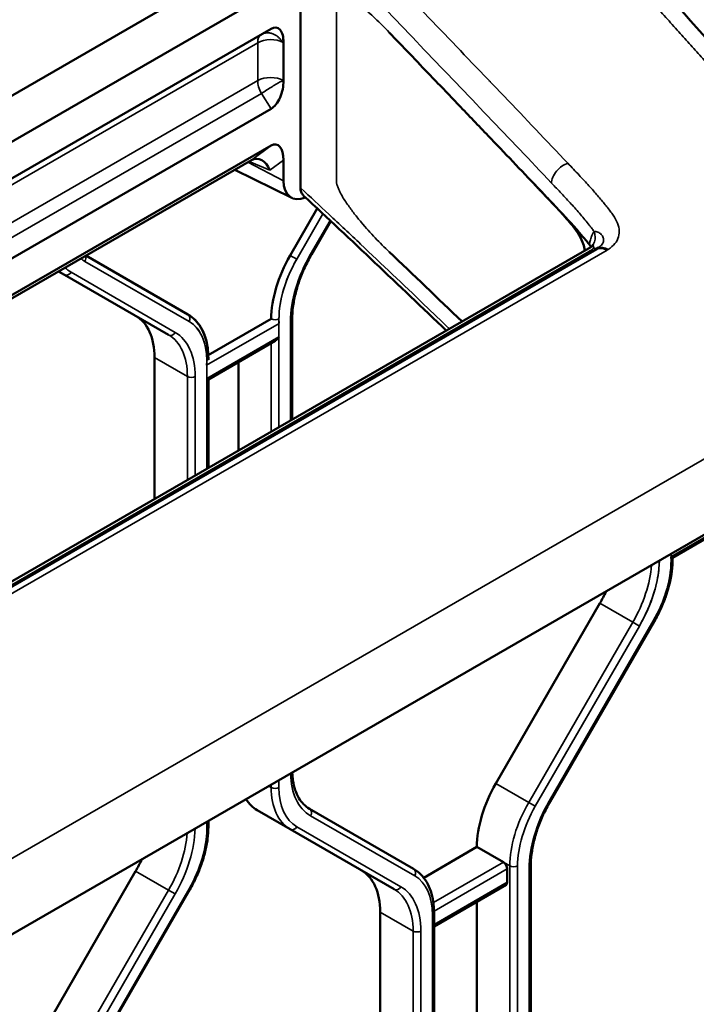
# Model space of a CAD drawing. Header units: millimetres. Extents: x 0 to 14369, y -869 to 2970.
# Tile 707 of 787: x 3753 to 3790, y 1671 to 1725. Entities that reach past the tile are written whole.
import ezdxf

# ---------------------------------------------------------------- set-up
doc = ezdxf.new("R2010")
doc.units = ezdxf.units.MM
doc.header["$LTSCALE"] = 10
doc.layers.add('Sichtbar (ISO)', color=7, linetype='Continuous', lineweight=50)
doc.layers.add('Sichtbar schmal (ISO)', color=7, linetype='Continuous', lineweight=35)

msp = doc.modelspace()

# ---------------------------------------------------------------- linework, layer by layer
at = {"layer": 'Sichtbar (ISO)'}
for p, q in [((3768.458, 1730.64), (3768.458, 1715.902)), ((3765.764, 1728.503), (3742.273, 1714.94)), ((3742.16, 1712.344), (3766.852, 1726.6)), ((3731.735, 1704.312), (3766.85, 1724.585)), ((3767.531, 1723.824), (3767.513, 1723.835)), ((3767.531, 1721.744), (3767.531, 1723.824)), ((3766.85, 1720.196), (3731.735, 1699.923)), ((3766.852, 1718.184), (3742.16, 1703.928)), ((3765.772, 1717.381), (3742.273, 1703.813)), ((3765.775, 1717.38), (3765.774, 1717.381)), ((3765.984, 1717.538), (3765.984, 1717.538)), ((3767.532, 1716.253), (3767.532, 1717.38)), ((3767.984, 1715.317), (3764.868, 1716.859)), ((3769.385, 1714.735), (3767.896, 1712.156)), ((3769.067, 1712.197), (3770.13, 1714.039)), ((3769.067, 1712.197), (3770.13, 1714.039)), ((3784.386, 1712.612), (3713.072, 1671.439)), ((3714.002, 1671.68), (3784.718, 1712.508)), ((3784.391, 1712.384), (3784.391, 1712.384)), ((3784.705, 1712.501), (3784.726, 1712.515)), ((3762.29, 1708.919), (3756.703, 1712.144)), ((3762.29, 1708.919), (3756.703, 1712.144)), ((3755.203, 1711.278), (3755.522, 1711.094)), ((3755.522, 1711.094), (3755.203, 1711.278)), ((3755.522, 1711.094), (3761.229, 1707.799)), ((3761.229, 1707.799), (3755.522, 1711.094)), ((3766.861, 1708.671), (3763.41, 1706.679)), ((3768.009, 1703.157), (3768.009, 1708.654)), ((3768.009, 1703.157), (3768.009, 1708.654)), ((3763.413, 1705.354), (3767.073, 1707.467)), ((3760.461, 1706.551), (3760.461, 1698.799)), ((3760.461, 1698.799), (3760.461, 1706.551)), ((3763.413, 1706.436), (3763.413, 1706.507)), ((3765.057, 1706.304), (3765.057, 1701.452)), ((3765.057, 1701.452), (3765.057, 1706.304)), ((3763.325, 1705.405), (3763.413, 1705.354)), ((3763.413, 1700.503), (3763.413, 1705.354)), ((3763.413, 1700.503), (3763.413, 1705.354)), ((3711.095, 1650.926), (3798.693, 1701.5)), ((3788.869, 1695.573), (3792.529, 1697.686)), ((3788.869, 1695.502), (3788.869, 1695.573)), ((3779.174, 1683.19), (3784.882, 1693.075)), ((3784.882, 1693.075), (3779.174, 1683.19)), ((3782.148, 1682.191), (3787.855, 1692.076)), ((3782.148, 1682.191), (3787.855, 1692.076)), ((3766.093, 1681.721), (3767.896, 1680.679)), ((3767.896, 1680.679), (3766.093, 1681.721)), ((3774.664, 1678.504), (3768.957, 1681.799)), ((3768.957, 1681.799), (3774.664, 1678.504)), ((3763.413, 1680.805), (3763.413, 1681.131)), ((3763.413, 1680.805), (3763.413, 1681.131)), ((3767.896, 1680.679), (3773.603, 1677.384)), ((3773.603, 1677.384), (3767.896, 1680.679)), ((3775.219, 1678.02), (3778.139, 1679.706)), ((3778.139, 1679.706), (3775.219, 1678.02)), ((3778.139, 1679.706), (3779.589, 1678.869)), ((3779.589, 1678.869), (3778.139, 1679.706)), ((3753.719, 1668.493), (3759.426, 1678.378)), ((3759.426, 1678.378), (3753.719, 1668.493)), ((3779.801, 1677.767), (3779.801, 1678.501)), ((3779.801, 1678.501), (3779.801, 1677.767)), ((3781.091, 1653.959), (3781.091, 1678.647)), ((3781.091, 1653.959), (3781.091, 1678.647)), ((3775.787, 1675.348), (3779.739, 1677.629)), ((3775.787, 1675.348), (3779.739, 1677.629)), ((3756.692, 1667.494), (3762.399, 1677.379)), ((3756.692, 1667.494), (3762.399, 1677.379)), ((3778.139, 1655.228), (3778.139, 1676.706)), ((3778.139, 1676.706), (3778.139, 1655.228)), ((3772.836, 1651.449), (3772.836, 1676.137)), ((3772.836, 1676.137), (3772.836, 1651.449)), ((3775.787, 1651.543), (3775.787, 1676.093)), ((3775.787, 1651.543), (3775.787, 1676.093))]:
    msp.add_line(p, q, dxfattribs=at)
for centre, major_axis, ratio, start_param, end_param in [((3766.824, 1723.415), (0.349, 1.227), 0.502411, 5.190141, 6.761005), ((3772.836, 1725.846), (1.375, 2.381), 0.57735, 4.300516, 4.300535), ((3766.824, 1721.336), (-0.302, -1.2), 0.533749, 0.47782, 2.048651), ((3777.785, 1722.172), (1, 1.732), 0.57735, 4.775482, 4.77595), ((3766.824, 1716.922), (-0.32, -1.318), 0.479514, 2.039178, 3.570434), ((3766.117, 1716.395), (0.127, -1.06), 0.708222, 1.90087, 3.443845), ((3768.947, 1717.069), (-1, -1.732), 0.57735, 5.497787, 6.922911), ((3770.396, 1710.712), (-2.5, -4.33), 0.57735, 4.712389, 5.497787), ((3756.926, 1704.51), (2.5, 4.33), 0.57735, 5.497787, 6.283185), ((3756.926, 1704.51), (2.5, 4.33), 0.57735, 5.497787, 6.283185), ((3767.073, 1707.814), (-0.212, -0.367), 0.57735, 0.785398, 1.570796), ((3782.382, 1694.519), (2.5, 4.33), 0.57735, 4.712389, 4.858464), ((3782.382, 1694.519), (-2.5, -4.33), 0.57735, 1.570796, 1.716871), ((3781.674, 1681.747), (2.5, 4.33), 0.57735, 1.570796, 2.356194), ((3781.674, 1681.747), (-2.5, -4.33), 0.57735, 4.712389, 5.497787), ((3768.593, 1686.051), (-2.5, -4.33), 0.57735, 5.989786, 6.283185), ((3768.593, 1686.051), (-2.5, -4.33), 0.57735, 5.989786, 6.283185), ((3756.926, 1679.822), (2.5, 4.33), 0.57735, 4.712389, 4.858464), ((3756.926, 1679.822), (-2.5, -4.33), 0.57735, 1.570796, 1.716871), ((3779.589, 1678.624), (0.15, -0.26), 0.57735, 0.785398, 2.356195), ((3779.589, 1678.624), (-0.15, 0.26), 0.57735, 3.926991, 5.497787), ((3769.3, 1674.095), (2.5, 4.33), 0.57735, 5.497787, 6.283185), ((3769.3, 1674.095), (2.5, 4.33), 0.57735, 5.497787, 6.283185), ((3779.589, 1677.889), (0.15, -0.26), 0.57735, 0, 0.785398), ((3779.589, 1677.889), (0.15, -0.26), 0.57735, 0, 0.785398)]:
    msp.add_ellipse(centre, major_axis=major_axis, ratio=ratio, start_param=start_param, end_param=end_param, dxfattribs=at)
for points, knots in [([(3779.301, 1736.83), (3782.821, 1732.83), (3786.333, 1728.954), (3791.612, 1723.082), (3793.367, 1721.115), (3795.565, 1718.613), (3796.008, 1718.108), (3796.786, 1717.215), (3797.124, 1716.824), (3797.984, 1715.773), (3798.523, 1715.072), (3799.101, 1714.049), (3799.194, 1713.873), (3799.368, 1713.513), (3799.45, 1713.327), (3799.533, 1713.114), (3799.543, 1713.089), (3799.7, 1712.672), (3799.812, 1712.254), (3800.076, 1711.033), (3800.168, 1710.232), (3800.301, 1708.666), (3800.336, 1707.886), (3800.338, 1707.132)], [0, 0, 0, 0, 2.215011, 2.215011, 3.317394, 3.317394, 3.59599, 3.59599, 3.805034, 3.805034, 4.121298, 4.121298, 4.183923, 4.183923, 4.245427, 4.245427, 4.25324, 4.25324, 4.380044, 4.380044, 4.6342, 4.6342, 4.902628, 4.902628, 4.902628, 4.902628]), ([(3773.328, 1724.393), (3774.081, 1723.604), (3774.834, 1722.816), (3775.587, 1722.03), (3776.142, 1721.45), (3776.698, 1720.871), (3777.253, 1720.292), (3777.79, 1719.73), (3778.328, 1719.169), (3778.865, 1718.607), (3778.883, 1718.588), (3778.901, 1718.57), (3778.918, 1718.551), (3779.824, 1717.604), (3780.729, 1716.653), (3781.633, 1715.698), (3781.839, 1715.481), (3782.044, 1715.264), (3782.249, 1715.047), (3782.275, 1715.02), (3782.3, 1714.993), (3782.325, 1714.966), (3782.453, 1714.831), (3782.581, 1714.695), (3782.709, 1714.56), (3782.812, 1714.45), (3782.915, 1714.341), (3783.017, 1714.233), (3783.067, 1714.179), (3783.117, 1714.125), (3783.167, 1714.071), (3783.319, 1713.907), (3783.467, 1713.742), (3783.613, 1713.577), (3783.635, 1713.551), (3783.657, 1713.526), (3783.68, 1713.5), (3783.802, 1713.359), (3783.923, 1713.218), (3784.041, 1713.076), (3784.111, 1712.992), (3784.18, 1712.908), (3784.247, 1712.823), (3784.265, 1712.801), (3784.283, 1712.779), (3784.301, 1712.756)], [0, 0, 0, 0, 0.2040159, 0.2040159, 0.2040159, 0.3544197, 0.3544197, 0.3544197, 0.5, 0.5, 0.5, 0.5048072, 0.5048072, 0.5048072, 0.75, 0.75, 0.75, 0.8056173, 0.8056173, 0.8056173, 0.8125, 0.8125, 0.8125, 0.8470975, 0.8470975, 0.8470975, 0.875, 0.875, 0.875, 0.8888421, 0.8888421, 0.8888421, 0.9309974, 0.9309974, 0.9309974, 0.9375, 0.9375, 0.9375, 0.9732064, 0.9732064, 0.9732064, 0.994403, 0.994403, 0.994403, 0.9999984, 0.9999984, 0.9999984, 0.9999984]), ([(3784.044, 1712.414), (3784.042, 1712.45), (3784.038, 1712.486), (3784.014, 1712.641), (3783.979, 1712.762), (3783.863, 1713.055), (3783.768, 1713.227), (3783.482, 1713.668), (3783.273, 1713.922), (3782.541, 1714.757), (3781.988, 1715.324), (3781.522, 1715.814), (3781.447, 1715.892), (3781.347, 1715.995), (3781.313, 1716.029), (3781.296, 1716.046), (3781.294, 1716.049), (3781.294, 1716.049)], [0.2357382, 0.2357382, 0.2357382, 0.2357382, 0.2494569, 0.2494569, 0.2935518, 0.2935518, 0.360199, 0.360199, 0.4758175, 0.4758175, 0.7561428, 0.7561428, 0.8154337, 0.8154337, 0.8601536, 0.8601536, 0.8735874, 0.8735874, 0.8735874, 0.8735874]), ([(3768.623, 1715.446), (3768.581, 1715.488), (3768.547, 1715.539), (3768.491, 1715.66), (3768.472, 1715.733), (3768.46, 1715.84), (3768.458, 1715.871), (3768.458, 1715.902)], [0.00302349, 0.00302349, 0.00302349, 0.00302349, 0.02604063, 0.02604063, 0.05336233, 0.05336233, 0.06406162, 0.06406162, 0.06406162, 0.06406162]), ([(3769.067, 1712.197), (3768.932, 1711.965), (3768.809, 1711.726), (3768.586, 1711.243), (3768.486, 1710.999), (3768.315, 1710.51), (3768.242, 1710.266), (3768.126, 1709.786), (3768.082, 1709.549), (3768.024, 1709.09), (3768.009, 1708.867), (3768.009, 1708.654)], [2.3561945, 2.3561945, 2.3561945, 2.3561945, 2.5132741, 2.5132741, 2.6703538, 2.6703538, 2.8274334, 2.8274334, 2.984513, 2.984513, 3.1415927, 3.1415927, 3.1415927, 3.1415927]), ([(3769.067, 1712.197), (3768.932, 1711.965), (3768.809, 1711.726), (3768.586, 1711.243), (3768.486, 1710.999), (3768.315, 1710.51), (3768.242, 1710.266), (3768.126, 1709.786), (3768.082, 1709.549), (3768.024, 1709.09), (3768.009, 1708.867), (3768.009, 1708.654)], [2.3561945, 2.3561945, 2.3561945, 2.3561945, 2.5132741, 2.5132741, 2.6703538, 2.6703538, 2.8274334, 2.8274334, 2.984513, 2.984513, 3.1415927, 3.1415927, 3.1415927, 3.1415927]), ([(3784.54, 1712.405), (3784.512, 1712.396), (3784.442, 1712.383), (3784.361, 1712.382), (3784.32, 1712.391)], [0.4171514, 0.4171514, 0.4171514, 0.4171514, 0.6666667, 1, 1, 1, 1]), ([(3785.238, 1712.47), (3785.168, 1712.51), (3785.021, 1712.561), (3784.845, 1712.563), (3784.753, 1712.528), (3784.718, 1712.508)], [0, 0, 0, 0, 0.3333333, 0.6666667, 0.8900918, 0.8900918, 0.8900918, 0.8900918]), ([(3762.29, 1708.919), (3762.436, 1708.834), (3762.571, 1708.729), (3762.812, 1708.485), (3762.918, 1708.346), (3763.099, 1708.04), (3763.175, 1707.873), (3763.295, 1707.516), (3763.339, 1707.327), (3763.398, 1706.93), (3763.413, 1706.722), (3763.413, 1706.507)], [5.4977871, 5.4977871, 5.4977871, 5.4977871, 5.6548668, 5.6548668, 5.8119464, 5.8119464, 5.969026, 5.969026, 6.1261057, 6.1261057, 6.2831853, 6.2831853, 6.2831853, 6.2831853]), ([(3762.29, 1708.919), (3762.44, 1708.832), (3762.577, 1708.724), (3762.823, 1708.473), (3762.93, 1708.33), (3763.113, 1708.014), (3763.188, 1707.841), (3763.306, 1707.473), (3763.349, 1707.277), (3763.401, 1706.891), (3763.413, 1706.702), (3763.413, 1706.507)], [5.4977871, 5.4977871, 5.4977871, 5.4977871, 5.6585239, 5.6585239, 5.8192606, 5.8192606, 5.9799973, 5.9799973, 6.1407341, 6.1407341, 6.2831853, 6.2831853, 6.2831853, 6.2831853]), ([(3788.869, 1695.502), (3788.869, 1695.287), (3788.854, 1695.066), (3788.797, 1694.614), (3788.754, 1694.384), (3788.641, 1693.919), (3788.572, 1693.684), (3788.407, 1693.217), (3788.313, 1692.984), (3788.1, 1692.524), (3787.983, 1692.297), (3787.855, 1692.076)], [0, 0, 0, 0, 0.1570796, 0.1570796, 0.3141593, 0.3141593, 0.4712389, 0.4712389, 0.6283185, 0.6283185, 0.7853982, 0.7853982, 0.7853982, 0.7853982]), ([(3788.869, 1695.502), (3788.869, 1695.306), (3788.857, 1695.105), (3788.806, 1694.67), (3788.764, 1694.435), (3788.653, 1693.961), (3788.583, 1693.721), (3788.418, 1693.243), (3788.322, 1693.004), (3788.106, 1692.534), (3787.986, 1692.302), (3787.855, 1692.076)], [6.2831853, 6.2831853, 6.2831853, 6.2831853, 6.4262655, 6.4262655, 6.586845, 6.586845, 6.7474245, 6.7474245, 6.908004, 6.908004, 7.0685835, 7.0685835, 7.0685835, 7.0685835]), ([(3768.013, 1683.787), (3768.018, 1683.639), (3768.032, 1683.496), (3768.08, 1683.169), (3768.122, 1682.992), (3768.231, 1682.668), (3768.298, 1682.52), (3768.453, 1682.259), (3768.541, 1682.144), (3768.735, 1681.948), (3768.842, 1681.866), (3768.957, 1681.799)], [3.1860935, 3.1860935, 3.1860935, 3.1860935, 3.2986723, 3.2986723, 3.4557519, 3.4557519, 3.6128316, 3.6128316, 3.7699112, 3.7699112, 3.9269908, 3.9269908, 3.9269908, 3.9269908]), ([(3768.013, 1683.787), (3768.018, 1683.639), (3768.032, 1683.496), (3768.08, 1683.169), (3768.122, 1682.992), (3768.231, 1682.668), (3768.298, 1682.52), (3768.453, 1682.259), (3768.541, 1682.144), (3768.735, 1681.948), (3768.842, 1681.866), (3768.957, 1681.799)], [3.1860935, 3.1860935, 3.1860935, 3.1860935, 3.2986723, 3.2986723, 3.4557519, 3.4557519, 3.6128316, 3.6128316, 3.7699112, 3.7699112, 3.9269908, 3.9269908, 3.9269908, 3.9269908]), ([(3782.148, 1682.191), (3782.014, 1681.959), (3781.89, 1681.72), (3781.667, 1681.237), (3781.568, 1680.992), (3781.396, 1680.504), (3781.324, 1680.26), (3781.207, 1679.78), (3781.164, 1679.543), (3781.105, 1679.083), (3781.091, 1678.86), (3781.091, 1678.647)], [2.3561945, 2.3561945, 2.3561945, 2.3561945, 2.5132741, 2.5132741, 2.6703538, 2.6703538, 2.8274334, 2.8274334, 2.984513, 2.984513, 3.1415927, 3.1415927, 3.1415927, 3.1415927]), ([(3782.148, 1682.191), (3782.014, 1681.959), (3781.89, 1681.72), (3781.667, 1681.237), (3781.568, 1680.992), (3781.396, 1680.504), (3781.324, 1680.26), (3781.207, 1679.78), (3781.164, 1679.543), (3781.105, 1679.083), (3781.091, 1678.86), (3781.091, 1678.647)], [2.3561945, 2.3561945, 2.3561945, 2.3561945, 2.5132741, 2.5132741, 2.6703538, 2.6703538, 2.8274334, 2.8274334, 2.984513, 2.984513, 3.1415927, 3.1415927, 3.1415927, 3.1415927]), ([(3763.413, 1680.805), (3763.413, 1680.59), (3763.398, 1680.369), (3763.341, 1679.917), (3763.298, 1679.687), (3763.186, 1679.222), (3763.116, 1678.988), (3762.951, 1678.52), (3762.857, 1678.287), (3762.644, 1677.827), (3762.527, 1677.6), (3762.399, 1677.379)], [0, 0, 0, 0, 0.1570796, 0.1570796, 0.3141593, 0.3141593, 0.4712389, 0.4712389, 0.6283185, 0.6283185, 0.7853982, 0.7853982, 0.7853982, 0.7853982]), ([(3763.413, 1680.805), (3763.413, 1680.59), (3763.398, 1680.369), (3763.341, 1679.917), (3763.298, 1679.687), (3763.186, 1679.222), (3763.116, 1678.988), (3762.951, 1678.52), (3762.857, 1678.287), (3762.644, 1677.827), (3762.527, 1677.6), (3762.399, 1677.379)], [0, 0, 0, 0, 0.1570796, 0.1570796, 0.3141593, 0.3141593, 0.4712389, 0.4712389, 0.6283185, 0.6283185, 0.7853982, 0.7853982, 0.7853982, 0.7853982]), ([(3774.664, 1678.504), (3774.811, 1678.42), (3774.945, 1678.315), (3775.186, 1678.071), (3775.293, 1677.932), (3775.474, 1677.626), (3775.549, 1677.459), (3775.669, 1677.102), (3775.714, 1676.912), (3775.773, 1676.515), (3775.787, 1676.307), (3775.787, 1676.093)], [5.4977871, 5.4977871, 5.4977871, 5.4977871, 5.6548668, 5.6548668, 5.8119464, 5.8119464, 5.969026, 5.969026, 6.1261057, 6.1261057, 6.2831853, 6.2831853, 6.2831853, 6.2831853]), ([(3774.664, 1678.504), (3774.811, 1678.42), (3774.945, 1678.315), (3775.186, 1678.071), (3775.293, 1677.932), (3775.474, 1677.626), (3775.549, 1677.459), (3775.669, 1677.102), (3775.714, 1676.912), (3775.773, 1676.515), (3775.787, 1676.307), (3775.787, 1676.093)], [5.4977871, 5.4977871, 5.4977871, 5.4977871, 5.6548668, 5.6548668, 5.8119464, 5.8119464, 5.969026, 5.969026, 6.1261057, 6.1261057, 6.2831853, 6.2831853, 6.2831853, 6.2831853])]:
    msp.add_open_spline(points, degree=3, knots=knots, dxfattribs=at)
for points in [[(3776.458, 1708.034), (3773.849, 1710.528), (3771.245, 1713.005), (3768.639, 1715.43)], [(3784.375, 1712.669), (3784.355, 1712.699), (3784.331, 1712.728), (3784.301, 1712.756)], [(3784.387, 1712.613), (3784.437, 1712.642), (3784.477, 1712.678), (3784.515, 1712.746)], [(3777.322, 1708.533), (3775.99, 1709.806), (3774.659, 1711.082), (3773.328, 1712.348)], [(3784.401, 1712.621), (3784.393, 1712.637), (3784.385, 1712.653), (3784.375, 1712.669)], [(3784.726, 1712.515), (3784.726, 1712.515), (3784.727, 1712.515), (3784.727, 1712.515)], [(3784.732, 1712.519), (3784.787, 1712.557), (3784.833, 1712.591), (3784.863, 1712.616)]]:
    msp.add_open_spline(points, degree=3, dxfattribs=at)
at = {"layer": 'Sichtbar schmal (ISO)'}
for p, q in [((3768.485, 1715.844), (3768.485, 1730.583)), ((3770.436, 1726.3), (3770.436, 1716.225)), ((3730.528, 1703.276), (3766.117, 1723.824)), ((3766.117, 1723.824), (3766.117, 1721.744)), ((3766.117, 1721.744), (3730.528, 1701.197)), ((3730.735, 1700.5), (3766.324, 1721.047)), ((3766.324, 1721.047), (3766.85, 1720.196)), ((3766.852, 1718.184), (3765.777, 1717.38)), ((3765.578, 1717.268), (3767.532, 1716.253)), ((3766.787, 1716.824), (3765.646, 1717.308)), ((3767.532, 1717.38), (3766.787, 1716.824)), ((3769.385, 1714.735), (3767.896, 1712.156)), ((3769.699, 1714.442), (3768.258, 1711.947)), ((3768.258, 1711.947), (3769.699, 1714.442)), ((3769.019, 1712.225), (3770.089, 1714.078)), ((3770.089, 1714.078), (3769.019, 1712.225)), ((3713.645, 1671.587), (3784.32, 1712.391)), ((3785.275, 1712.45), (3714.505, 1671.59)), ((3769.019, 1712.225), (3769.067, 1712.197)), ((3769.067, 1712.197), (3769.019, 1712.225)), ((3762.352, 1708.536), (3756.645, 1711.831)), ((3756.645, 1711.831), (3762.352, 1708.536)), ((3767.896, 1712.156), (3768.258, 1711.947)), ((3768.258, 1711.947), (3767.896, 1712.156)), ((3755.884, 1711.231), (3761.591, 1707.936)), ((3761.591, 1707.936), (3755.884, 1711.231)), ((3767.292, 1708.43), (3763.318, 1706.136)), ((3767.285, 1702.738), (3767.285, 1708.671)), ((3767.921, 1708.531), (3767.921, 1703.106)), ((3767.921, 1703.106), (3767.921, 1708.531)), ((3763.325, 1705.405), (3767.285, 1707.691)), ((3766.861, 1707.345), (3766.861, 1702.493)), ((3766.861, 1702.493), (3766.861, 1707.345)), ((3767.285, 1707.691), (3767.285, 1702.738)), ((3799.752, 1706.277), (3712.685, 1656.009)), ((3760.461, 1706.551), (3762.264, 1705.51)), ((3762.264, 1705.51), (3760.461, 1706.551)), ((3763.325, 1706.385), (3763.325, 1700.452)), ((3762.264, 1705.51), (3762.264, 1699.84)), ((3762.264, 1699.84), (3762.264, 1705.51)), ((3762.689, 1700.085), (3762.689, 1705.51)), ((3762.689, 1705.51), (3762.689, 1700.085)), ((3763.325, 1700.452), (3763.325, 1705.405)), ((3788.774, 1695.62), (3792.741, 1697.91)), ((3788.781, 1695.778), (3788.781, 1695.379)), ((3784.882, 1693.075), (3786.685, 1692.034)), ((3786.685, 1692.034), (3784.882, 1693.075)), ((3786.685, 1692.034), (3780.978, 1682.149)), ((3780.978, 1682.149), (3786.685, 1692.034)), ((3787.047, 1691.825), (3781.34, 1681.94)), ((3781.34, 1681.94), (3787.047, 1691.825)), ((3782.1, 1682.219), (3787.808, 1692.104)), ((3787.808, 1692.104), (3782.1, 1682.219)), ((3787.047, 1691.825), (3786.685, 1692.034)), ((3786.685, 1692.034), (3787.047, 1691.825)), ((3787.855, 1692.076), (3787.808, 1692.104)), ((3787.808, 1692.104), (3787.855, 1692.076)), ((3766.861, 1682.968), (3766.728, 1683.045)), ((3766.728, 1683.045), (3766.861, 1682.968)), ((3766.861, 1683.122), (3766.861, 1682.968)), ((3766.861, 1682.968), (3766.861, 1683.122)), ((3767.285, 1682.968), (3767.285, 1683.367)), ((3767.285, 1683.367), (3767.285, 1682.968)), ((3780.978, 1682.149), (3779.174, 1683.19)), ((3779.174, 1683.19), (3780.978, 1682.149)), ((3780.978, 1682.149), (3781.34, 1681.94)), ((3781.34, 1681.94), (3780.978, 1682.149)), ((3782.1, 1682.219), (3782.148, 1682.191)), ((3782.148, 1682.191), (3782.1, 1682.219)), ((3774.726, 1678.122), (3769.019, 1681.417)), ((3769.019, 1681.417), (3774.726, 1678.122)), ((3763.325, 1681.081), (3763.325, 1680.682)), ((3763.325, 1680.682), (3763.325, 1681.081)), ((3768.258, 1680.817), (3773.965, 1677.522)), ((3773.965, 1677.522), (3768.258, 1680.817)), ((3779.589, 1678.869), (3775.752, 1676.654)), ((3775.752, 1676.654), (3779.589, 1678.869)), ((3779.589, 1678.869), (3779.942, 1678.665)), ((3779.942, 1678.665), (3779.589, 1678.869)), ((3759.426, 1678.378), (3761.229, 1677.337)), ((3761.229, 1677.337), (3759.426, 1678.378)), ((3775.786, 1676.184), (3779.801, 1678.501)), ((3779.801, 1678.501), (3775.786, 1676.184)), ((3779.942, 1678.665), (3779.942, 1654.187)), ((3779.942, 1654.187), (3779.942, 1678.665)), ((3780.366, 1652.962), (3780.366, 1678.665)), ((3780.366, 1678.665), (3780.366, 1653.942)), ((3781.003, 1678.525), (3781.003, 1653.837)), ((3781.003, 1653.837), (3781.003, 1678.525)), ((3779.801, 1677.767), (3775.787, 1675.449)), ((3775.787, 1675.449), (3779.801, 1677.767)), ((3761.229, 1677.337), (3755.522, 1667.452)), ((3755.522, 1667.452), (3761.229, 1677.337)), ((3761.591, 1677.128), (3755.884, 1667.243)), ((3755.884, 1667.243), (3761.591, 1677.128)), ((3756.645, 1667.522), (3762.352, 1677.407)), ((3762.352, 1677.407), (3756.645, 1667.522)), ((3761.591, 1677.128), (3761.229, 1677.337)), ((3761.229, 1677.337), (3761.591, 1677.128)), ((3762.399, 1677.379), (3762.352, 1677.407)), ((3762.352, 1677.407), (3762.399, 1677.379)), ((3772.836, 1676.137), (3774.639, 1675.096)), ((3774.639, 1675.096), (3772.836, 1676.137)), ((3775.699, 1675.97), (3775.699, 1650.268)), ((3775.699, 1651.247), (3775.699, 1675.97)), ((3774.639, 1675.096), (3774.639, 1650.408)), ((3774.639, 1650.408), (3774.639, 1675.096)), ((3775.063, 1650.408), (3775.063, 1675.096)), ((3775.063, 1675.096), (3775.063, 1650.408))]:
    msp.add_line(p, q, dxfattribs=at)
for centre, major_axis, ratio, start_param, end_param in [((3766.824, 1723.415), (-0.5, 0.866), 0.57735, 0, 0.785398), ((3766.824, 1723.417), (-1, -0.001), 0.576528, 3.951603, 5.497063), ((3766.824, 1721.336), (-1, 0), 0.577331, 3.926984, 5.497774), ((3766.824, 1721.336), (-0.5, 0.866), 0.57735, 0.785398, 1.570796), ((3768.658, 1715.902), (-0.2, 0), 0.57735, 0, 0.523379), ((3771.669, 1710.695), (2.65, 4.59), 0.57735, 1.570796, 2.356194), ((3771.669, 1710.695), (-2.65, -4.59), 0.57735, 4.712389, 5.497787), ((3785.237, 1711.619), (0.532, -0.884), 0.602167, 2.306469, 2.355627), ((3759.295, 1716.421), (-2.65, -4.59), 0.57735, 6.19559, 6.283185), ((3759.295, 1716.421), (-2.65, -4.59), 0.57735, 6.19559, 6.283185), ((3756.432, 1711.954), (0.15, 0.26), 0.816497, 4.712389, 5.782888), ((3756.432, 1711.954), (-0.15, -0.26), 0.816497, 1.570796, 2.641295), ((3770.396, 1710.712), (-2.5, -4.33), 0.57735, 4.712389, 5.497787), ((3770.608, 1710.59), (-2.35, -4.07), 0.57735, 4.712389, 5.56166), ((3770.608, 1710.59), (-2.35, -4.07), 0.57735, 4.712389, 5.497787), ((3758.022, 1715.424), (-2.5, -4.33), 0.57735, 6.162488, 6.283185), ((3758.022, 1715.424), (-2.5, -4.33), 0.57735, 6.162488, 6.283185), ((3755.672, 1711.354), (-0.15, -0.26), 0.816497, 0, 1.570796), ((3755.672, 1711.354), (-0.15, -0.26), 0.816497, 0, 1.570796), ((3758.234, 1715.302), (-2.35, -4.07), 0.57735, 6.131779, 6.283185), ((3758.234, 1715.302), (-2.35, -4.07), 0.57735, 6.131779, 6.283185), ((3762.14, 1708.659), (0.15, 0.26), 0.816497, 4.712389, 6.283185), ((3762.14, 1708.659), (0.15, 0.26), 0.816497, 4.712389, 6.283185), ((3760.002, 1704.466), (2.35, 4.07), 0.57735, 5.497787, 6.283185), ((3760.002, 1704.466), (2.35, 4.07), 0.57735, 5.433914, 6.283185), ((3767.073, 1708.793), (0.3, 0), 0.57735, 3.926991, 5.497787), ((3767.709, 1708.654), (0.3, 0), 0.57735, 5.497787, 6.283185), ((3767.709, 1708.654), (0.3, 0), 0.57735, 5.497787, 6.283185), ((3761.379, 1708.059), (-0.15, -0.26), 0.816497, 0, 1.570796), ((3761.379, 1708.059), (-0.15, -0.26), 0.816497, 0, 1.570796), ((3758.941, 1703.346), (2.65, 4.59), 0.57735, 5.497787, 6.283185), ((3758.941, 1703.346), (2.65, 4.59), 0.57735, 5.497787, 6.283185), ((3758.729, 1703.469), (2.5, 4.33), 0.57735, 5.497787, 6.283185), ((3758.729, 1703.469), (2.5, 4.33), 0.57735, 5.497787, 6.283185), ((3763.113, 1706.507), (0.3, 0), 0.57735, 5.497787, 6.283185), ((3762.477, 1705.633), (0.3, 0), 0.57735, 3.926991, 5.497787), ((3762.477, 1705.633), (-0.3, 0), 0.57735, 0.785398, 2.356194), ((3785.458, 1693.46), (2.35, 4.07), 0.57735, 4.712389, 5.56166), ((3788.569, 1695.502), (0.3, 0), 0.57735, 5.497787, 6.283185), ((3784.185, 1693.478), (-2.5, -4.33), 0.57735, 1.570796, 2.269433), ((3784.185, 1693.478), (2.5, 4.33), 0.57735, 4.712389, 5.411026), ((3784.397, 1693.355), (-2.65, -4.59), 0.57735, 1.570796, 2.331048), ((3785.458, 1693.46), (2.35, 4.07), 0.57735, 4.712389, 5.497787), ((3771.669, 1686.007), (-2.65, -4.59), 0.57735, 5.522934, 6.283185), ((3771.669, 1686.007), (-2.65, -4.59), 0.57735, 5.522934, 6.283185), ((3767.073, 1683.091), (-0.3, 0), 0.57735, 0.785398, 2.356194), ((3770.396, 1685.01), (-2.5, -4.33), 0.57735, 5.497787, 6.283185), ((3767.073, 1683.091), (0.3, 0), 0.57735, 3.926991, 5.497787), ((3770.396, 1685.01), (-2.5, -4.33), 0.57735, 5.497787, 6.283185), ((3770.608, 1684.887), (-2.35, -4.07), 0.57735, 5.497787, 6.283185), ((3770.608, 1684.887), (-2.35, -4.07), 0.57735, 5.497787, 6.283185), ((3783.478, 1680.706), (-2.5, -4.33), 0.57735, 4.712389, 5.497787), ((3783.478, 1680.706), (2.5, 4.33), 0.57735, 1.570796, 2.356194), ((3784.75, 1680.689), (2.65, 4.59), 0.57735, 1.570796, 2.356194), ((3784.75, 1680.689), (-2.65, -4.59), 0.57735, 4.712389, 5.497787), ((3768.807, 1681.539), (0.15, 0.26), 0.816497, 4.712389, 6.283185), ((3768.807, 1681.539), (0.15, 0.26), 0.816497, 4.712389, 6.283185), ((3783.69, 1680.584), (-2.35, -4.07), 0.57735, 4.712389, 5.497787), ((3783.69, 1680.584), (2.35, 4.07), 0.57735, 1.570796, 2.356194), ((3758.729, 1678.781), (-2.5, -4.33), 0.57735, 1.570796, 2.269433), ((3758.729, 1678.781), (2.5, 4.33), 0.57735, 4.712389, 5.411026), ((3758.941, 1678.658), (-2.65, -4.59), 0.57735, 1.570796, 2.331048), ((3758.941, 1678.658), (2.65, 4.59), 0.57735, 4.712389, 5.472641), ((3760.002, 1678.763), (2.35, 4.07), 0.57735, 4.712389, 5.497787), ((3760.002, 1678.763), (-2.35, -4.07), 0.57735, 1.570796, 2.356194), ((3763.113, 1680.805), (0.3, 0), 0.57735, 5.497787, 6.283185), ((3763.113, 1680.805), (0.3, 0), 0.57735, 5.497787, 6.283185), ((3768.046, 1680.939), (-0.15, -0.26), 0.816497, 0, 1.570796), ((3768.046, 1680.939), (-0.15, -0.26), 0.816497, 0, 1.570796), ((3774.514, 1678.244), (0.15, 0.26), 0.816497, 4.712389, 6.283185), ((3774.514, 1678.244), (0.15, 0.26), 0.816497, 4.712389, 6.283185), ((3780.154, 1678.787), (0.3, 0), 0.57735, 3.926991, 5.497787), ((3780.154, 1678.787), (-0.3, 0), 0.57735, 0.785398, 2.356194), ((3780.791, 1678.647), (0.3, 0), 0.57735, 5.497787, 6.283185), ((3780.791, 1678.647), (0.3, 0), 0.57735, 5.497787, 6.283185), ((3772.376, 1674.052), (2.35, 4.07), 0.57735, 5.497787, 6.283185), ((3772.376, 1674.052), (2.35, 4.07), 0.57735, 5.497787, 6.283185), ((3773.753, 1677.644), (-0.15, -0.26), 0.816497, 0, 1.570796), ((3773.753, 1677.644), (-0.15, -0.26), 0.816497, 0, 1.570796), ((3771.103, 1673.054), (2.5, 4.33), 0.57735, 5.497787, 6.283185), ((3771.103, 1673.054), (2.5, 4.33), 0.57735, 5.497787, 6.283185), ((3771.315, 1672.932), (2.65, 4.59), 0.57735, 5.497787, 6.283185), ((3771.315, 1672.932), (2.65, 4.59), 0.57735, 5.497787, 6.283185), ((3775.487, 1676.093), (0.3, 0), 0.57735, 5.497787, 6.283185), ((3775.487, 1676.093), (0.3, 0), 0.57735, 5.497787, 6.283185), ((3774.851, 1675.218), (0.3, 0), 0.57735, 3.926991, 5.497787), ((3774.851, 1675.218), (-0.3, 0), 0.57735, 0.785398, 2.356194)]:
    msp.add_ellipse(centre, major_axis=major_axis, ratio=ratio, start_param=start_param, end_param=end_param, dxfattribs=at)
for points in [[(3799.752, 1706.318), (3799.752, 1706.535), (3799.745, 1706.979), (3799.715, 1707.691), (3799.68, 1708.24), (3799.625, 1708.899), (3799.576, 1709.376), (3799.497, 1709.99), (3799.429, 1710.419), (3799.329, 1710.949), (3799.216, 1711.455), (3799.015, 1712.115), (3798.834, 1712.6), (3798.605, 1713.126), (3798.239, 1713.76), (3797.997, 1714.155), (3797.554, 1714.81), (3797.236, 1715.235), (3796.812, 1715.783), (3796.466, 1716.203), (3796.05, 1716.695), (3795.714, 1717.081), (3795.227, 1717.634), (3794.824, 1718.093), (3794.341, 1718.645), (3793.901, 1719.146), (3793.367, 1719.752), (3792.881, 1720.302), (3792.294, 1720.965), (3791.756, 1721.57), (3791.122, 1722.282), (3790.538, 1722.937), (3789.854, 1723.7), (3789.223, 1724.403), (3788.482, 1725.227), (3787.801, 1725.984), (3786.993, 1726.88), (3786.254, 1727.699), (3785.369, 1728.68), (3784.562, 1729.576), (3783.595, 1730.651), (3782.713, 1731.634), (3781.657, 1732.814), (3780.69, 1733.899), (3779.547, 1735.19), (3778.819, 1736.017), (3778.45, 1736.436)], [(3783.124, 1717.214), (3783.339, 1716.989), (3783.747, 1716.556), (3784.295, 1715.97), (3784.769, 1715.43), (3785.182, 1714.932), (3785.542, 1714.472), (3785.816, 1714.031), (3785.961, 1713.592), (3785.937, 1713.168), (3785.726, 1712.791), (3785.481, 1712.582), (3785.33, 1712.487)], [(3784.974, 1712.726), (3785.021, 1712.785), (3785.091, 1712.919), (3785.087, 1713.131), (3784.97, 1713.322), (3784.771, 1713.452), (3784.621, 1713.476), (3784.56, 1713.472)], [(3785.33, 1712.487), (3785.324, 1712.483), (3785.312, 1712.475), (3785.294, 1712.462), (3785.281, 1712.454), (3785.275, 1712.45)]]:
    msp.add_open_spline(points, degree=3, dxfattribs=at)
for points, knots in [([(3769.666, 1731.365), (3770.083, 1730.92), (3771.078, 1729.856), (3773.235, 1727.571), (3777.3, 1723.313), (3780.793, 1719.68), (3783.124, 1717.214)], [0, 0, 0, 0, 0.092953, 0.222531, 0.481687, 1, 1, 1, 1]), ([(3782.232, 1716.125), (3779.906, 1718.588), (3776.417, 1722.218), (3772.346, 1726.48), (3770.09, 1728.868), (3768.997, 1730.035), (3768.485, 1730.583)], [0, 0, 0, 0, 0.5075952, 0.7613928, 0.8882916, 1, 1, 1, 1]), ([(3770.436, 1726.3), (3770.436, 1726.355), (3770.446, 1726.395), (3770.462, 1726.425), (3770.478, 1726.455), (3770.5, 1726.474), (3770.524, 1726.486), (3770.548, 1726.499), (3770.574, 1726.504), (3770.601, 1726.506), (3770.628, 1726.507), (3770.656, 1726.505), (3770.685, 1726.5), (3770.742, 1726.49), (3770.802, 1726.471), (3770.862, 1726.446), (3770.923, 1726.421), (3770.984, 1726.39), (3771.046, 1726.356), (3771.17, 1726.287), (3771.295, 1726.206), (3771.421, 1726.117), (3771.546, 1726.028), (3771.672, 1725.931), (3771.799, 1725.829), (3772.052, 1725.624), (3772.308, 1725.397), (3772.563, 1725.156), (3772.819, 1724.915), (3773.074, 1724.66), (3773.328, 1724.393)], [0, 0, 0, 0, 0.03125, 0.03125, 0.03125, 0.0625, 0.0625, 0.0625, 0.09375, 0.09375, 0.09375, 0.125, 0.125, 0.125, 0.1875, 0.1875, 0.1875, 0.25, 0.25, 0.25, 0.375, 0.375, 0.375, 0.5, 0.5, 0.5, 0.75, 0.75, 0.75, 1, 1, 1, 1]), ([(3767.513, 1723.835), (3767.484, 1723.873), (3767.448, 1723.914), (3767.416, 1723.951), (3767.382, 1723.991), (3767.352, 1724.028), (3767.318, 1724.064), (3767.284, 1724.1), (3767.244, 1724.135), (3767.201, 1724.169), (3767.158, 1724.202), (3767.111, 1724.233), (3767.06, 1724.26), (3767.01, 1724.288), (3766.955, 1724.312), (3766.897, 1724.33), (3766.839, 1724.348), (3766.778, 1724.361), (3766.715, 1724.366), (3766.651, 1724.371), (3766.586, 1724.368), (3766.52, 1724.355), (3766.454, 1724.342), (3766.387, 1724.318), (3766.324, 1724.281)], [0.0000039, 0.0000039, 0.0000039, 0.0000039, 0.1173122, 0.1173122, 0.1173122, 0.2434105, 0.2434105, 0.2434105, 0.3695087, 0.3695087, 0.3695087, 0.495607, 0.495607, 0.495607, 0.6217052, 0.6217052, 0.6217052, 0.7478035, 0.7478035, 0.7478035, 0.8739017, 0.8739017, 0.8739017, 1, 1, 1, 1]), ([(3767.531, 1721.744), (3767.483, 1721.727), (3767.419, 1721.706), (3767.357, 1721.676), (3767.294, 1721.646), (3767.235, 1721.609), (3767.161, 1721.564), (3767.087, 1721.519), (3766.998, 1721.466), (3766.904, 1721.41), (3766.811, 1721.353), (3766.714, 1721.293), (3766.615, 1721.231), (3766.516, 1721.169), (3766.415, 1721.106), (3766.324, 1721.047)], [0.0008519, 0.0008519, 0.0008519, 0.0008519, 0.2, 0.2, 0.2, 0.4, 0.4, 0.4, 0.6, 0.6, 0.6, 0.8, 0.8, 0.8, 1, 1, 1, 1]), ([(3782.232, 1716.125), (3782.234, 1716.219), (3782.255, 1716.328), (3782.3, 1716.441), (3782.345, 1716.553), (3782.414, 1716.671), (3782.501, 1716.777), (3782.589, 1716.884), (3782.694, 1716.979), (3782.802, 1717.053), (3782.91, 1717.128), (3783.022, 1717.181), (3783.124, 1717.214)], [0, 0, 0, 0, 0.249938, 0.249938, 0.249938, 0.49996, 0.49996, 0.49996, 0.749982, 0.749982, 0.749982, 1, 1, 1, 1]), ([(3773.328, 1712.348), (3773.072, 1712.591), (3772.816, 1712.847), (3772.561, 1713.117), (3772.305, 1713.387), (3772.05, 1713.672), (3771.796, 1713.974), (3771.669, 1714.126), (3771.542, 1714.282), (3771.416, 1714.444), (3771.291, 1714.607), (3771.165, 1714.776), (3771.042, 1714.955), (3770.918, 1715.134), (3770.797, 1715.322), (3770.682, 1715.532), (3770.654, 1715.584), (3770.626, 1715.638), (3770.599, 1715.693), (3770.572, 1715.749), (3770.546, 1715.806), (3770.523, 1715.866), (3770.499, 1715.925), (3770.477, 1715.988), (3770.462, 1716.049), (3770.446, 1716.111), (3770.436, 1716.171), (3770.436, 1716.225)], [0, 0, 0, 0, 0.25, 0.25, 0.25, 0.5, 0.5, 0.5, 0.625, 0.625, 0.625, 0.75, 0.75, 0.75, 0.875, 0.875, 0.875, 0.90625, 0.90625, 0.90625, 0.9375, 0.9375, 0.9375, 0.96875, 0.96875, 0.96875, 1, 1, 1, 1]), ([(3784.388, 1713.703), (3784.358, 1713.742), (3784.328, 1713.781), (3784.297, 1713.82), (3784.22, 1713.917), (3784.142, 1714.014), (3784.062, 1714.11), (3783.981, 1714.207), (3783.9, 1714.304), (3783.817, 1714.401), (3783.651, 1714.594), (3783.482, 1714.785), (3783.309, 1714.976), (3783.135, 1715.166), (3782.957, 1715.356), (3782.777, 1715.548), (3782.596, 1715.739), (3782.413, 1715.933), (3782.232, 1716.125)], [0.0882721, 0.0882721, 0.0882721, 0.0882721, 0.1318938, 0.1318938, 0.1318938, 0.240407, 0.240407, 0.240407, 0.3489203, 0.3489203, 0.3489203, 0.5659469, 0.5659469, 0.5659469, 0.7829734, 0.7829734, 0.7829734, 1, 1, 1, 1]), ([(3768.485, 1715.844), (3768.997, 1715.368), (3769.508, 1714.891), (3770.02, 1714.412), (3770.602, 1713.868), (3771.183, 1713.32), (3771.764, 1712.771), (3772.927, 1711.671), (3774.09, 1710.563), (3775.253, 1709.452), (3775.713, 1709.013), (3776.172, 1708.574), (3776.631, 1708.135)], [0.0000001, 0.0000001, 0.0000001, 0.0000001, 0.1117085, 0.1117085, 0.1117085, 0.2386073, 0.2386073, 0.2386073, 0.4924049, 0.4924049, 0.4924049, 0.5926227, 0.5926227, 0.5926227, 0.5926227]), ([(3768.485, 1715.844), (3768.486, 1715.739), (3768.505, 1715.645), (3768.541, 1715.568), (3768.543, 1715.563), (3768.545, 1715.558), (3768.548, 1715.553), (3768.568, 1715.513), (3768.593, 1715.478), (3768.621, 1715.448), (3768.627, 1715.441), (3768.633, 1715.435), (3768.639, 1715.43)], [0.0000204, 0.0000204, 0.0000204, 0.0000204, 0.2349375, 0.2349375, 0.2349375, 0.25, 0.25, 0.25, 0.375, 0.375, 0.375, 0.4006835, 0.4006835, 0.4006835, 0.4006835]), ([(3784.387, 1713.079), (3784.395, 1713.104), (3784.423, 1713.192), (3784.477, 1713.332), (3784.531, 1713.43), (3784.56, 1713.472)], [-0.0008373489, -0.0008373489, -0.0008373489, -0.0008373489, -0.0007005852, -0.0003502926, -0.0000000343, -0.0000000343, -0.0000000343, -0.0000000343]), ([(3784.56, 1713.472), (3784.546, 1713.492), (3784.532, 1713.512), (3784.517, 1713.532), (3784.476, 1713.588), (3784.433, 1713.646), (3784.388, 1713.703)], [0, 0, 0, 0, 0.02338048, 0.02338048, 0.02338048, 0.08827208, 0.08827208, 0.08827208, 0.08827208]), ([(3784.515, 1712.746), (3784.543, 1712.796), (3784.566, 1712.849), (3784.584, 1712.904), (3784.612, 1712.997), (3784.624, 1713.096), (3784.619, 1713.193), (3784.615, 1713.29), (3784.593, 1713.385), (3784.56, 1713.472)], [0.3514853, 0.3514853, 0.3514853, 0.3514853, 0.5, 0.5, 0.5, 0.75, 0.75, 0.75, 0.9999871, 0.9999871, 0.9999871, 0.9999871]), ([(3784.301, 1712.756), (3784.317, 1712.825), (3784.345, 1712.936), (3784.375, 1713.04), (3784.387, 1713.079)], [-0.0013928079, -0.0013928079, -0.0013928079, -0.0013928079, -0.0010508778, -0.0008373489, -0.0008373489, -0.0008373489, -0.0008373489]), ([(3784.502, 1712.518), (3784.499, 1712.516), (3784.497, 1712.514), (3784.494, 1712.511), (3784.491, 1712.509), (3784.488, 1712.507), (3784.485, 1712.504), (3784.482, 1712.502), (3784.479, 1712.499), (3784.476, 1712.497), (3784.473, 1712.494), (3784.47, 1712.492), (3784.467, 1712.49), (3784.461, 1712.486), (3784.456, 1712.482), (3784.45, 1712.478), (3784.442, 1712.472), (3784.434, 1712.466), (3784.425, 1712.46), (3784.413, 1712.452), (3784.401, 1712.444), (3784.388, 1712.435), (3784.386, 1712.434), (3784.383, 1712.432), (3784.381, 1712.431), (3784.378, 1712.429), (3784.375, 1712.426), (3784.371, 1712.424), (3784.361, 1712.418), (3784.35, 1712.411), (3784.34, 1712.404), (3784.333, 1712.4), (3784.326, 1712.395), (3784.32, 1712.391)], [0, 0, 0, 0, 0.059765, 0.059765, 0.059765, 0.119342, 0.119342, 0.119342, 0.178686, 0.178686, 0.178686, 0.237756, 0.237756, 0.237756, 0.333333, 0.333333, 0.333333, 0.47157, 0.47157, 0.47157, 0.666667, 0.666667, 0.666667, 0.702055, 0.702055, 0.702055, 0.75, 0.75, 0.75, 0.904978, 0.904978, 0.904978, 1, 1, 1, 1]), ([(3784.386, 1712.612), (3784.389, 1712.613), (3784.392, 1712.615), (3784.395, 1712.617), (3784.425, 1712.633), (3784.456, 1712.643), (3784.483, 1712.647), (3784.51, 1712.65), (3784.532, 1712.645), (3784.545, 1712.634), (3784.557, 1712.623), (3784.56, 1712.605), (3784.552, 1712.584), (3784.544, 1712.563), (3784.525, 1712.539), (3784.502, 1712.518)], [0.3165899, 0.3165899, 0.3165899, 0.3165899, 0.3333333, 0.3333333, 0.3333333, 0.5, 0.5, 0.5, 0.6666667, 0.6666667, 0.6666667, 0.8333333, 0.8333333, 0.8333333, 1, 1, 1, 1]), ([(3784.974, 1712.726), (3784.912, 1712.67), (3784.839, 1712.622), (3784.759, 1712.587), (3784.678, 1712.551), (3784.591, 1712.528), (3784.502, 1712.518)], [0, 0, 0, 0, 0.4997609, 0.4997609, 0.4997609, 1, 1, 1, 1]), ([(3784.727, 1712.515), (3784.739, 1712.524), (3784.752, 1712.532), (3784.765, 1712.539), (3784.844, 1712.58), (3784.94, 1712.595), (3785.039, 1712.584), (3785.137, 1712.573), (3785.238, 1712.537), (3785.33, 1712.487)], [0.0524368, 0.0524368, 0.0524368, 0.0524368, 0.1262861, 0.1262861, 0.1262861, 0.5636819, 0.5636819, 0.5636819, 1, 1, 1, 1]), ([(3784.974, 1712.726), (3784.951, 1712.699), (3784.918, 1712.663), (3784.876, 1712.627), (3784.863, 1712.616)], [0, 0, 0, 0, 0.3333333, 0.4721092, 0.4721092, 0.4721092, 0.4721092]), ([(3787.047, 1691.825), (3787.282, 1692.235), (3787.48, 1692.646), (3787.642, 1693.065), (3787.805, 1693.485), (3787.932, 1693.913), (3788.017, 1694.325), (3788.094, 1694.699), (3788.136, 1695.058), (3788.143, 1695.41)], [0, 0, 0, 0, 0.3333333, 0.3333333, 0.3333333, 0.6666667, 0.6666667, 0.6666667, 0.9685645, 0.9685645, 0.9685645, 0.9685645])]:
    msp.add_open_spline(points, degree=3, knots=knots, dxfattribs=at)

doc.saveas('drawing.dxf')
